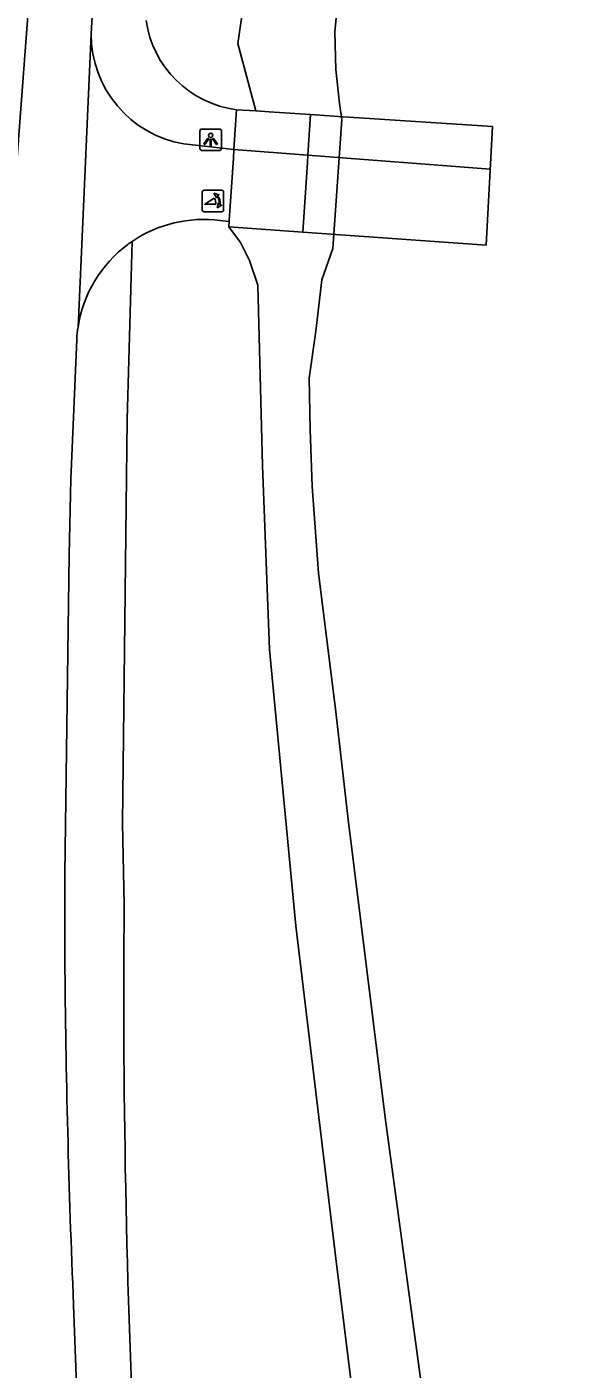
# Model space of a CAD drawing. Extents: x 157793 to 159380, y 380882 to 382313.
# Drawn here: x 159018.2 to 159043.6, y 381276.1 to 381338.3 of the extents above; entities that cross this region are included whole.
import ezdxf

# ---------------------------------------------------------------- set-up
doc = ezdxf.new("R2010")
doc.units = 0
for name, color, linetype in [('IMGEO_Dek', 7, 'Continuous'), ('IMGEO_Fietspad_gesloten', 7, 'Continuous'), ('IMGEO_Fietspad_open', 7, 'Continuous'), ('IMGEO_Groenvoorziening', 7, 'Continuous'), ('IMGEO_Hek', 7, 'Continuous'), ('IMGEO_Lichtpunt', 7, 'Continuous'), ('IMGEO_Poller', 7, 'Continuous'), ('IMGEO_Voetpad_open', 7, 'Continuous'), ('IMGEO_Waterloop', 7, 'Continuous')]:
    doc.layers.add(name, color=color, linetype=linetype)

msp = doc.modelspace()

# ---------------------------------------------------------------- linework, layer by layer
at = {"layer": 'IMGEO_Dek'}
msp.add_lwpolyline([(159039.522, 381328.211), (159039.813, 381333.713), (159033.151, 381334.151), (159032.891, 381334.168), (159031.388, 381334.267), (159031.264, 381332.391), (159031.242, 381332.049), (159031.028, 381328.821), (159032.549, 381328.712)], close=True, dxfattribs=at)
at = {"layer": 'IMGEO_Fietspad_gesloten'}
for points in [[(159021.211, 381338.001), (159022.121, 381353.968)], [(159018.829, 381349.585), (159018.357, 381339.887), (159017.396, 381327.146), (159017.305, 381318.776), (159017.204, 381315.87)], [(159020.609, 381324.42), (159021.211, 381338.001)], [(159025.51, 381332.907), (159027.833, 381332.655)], [(159027.613, 381329.315), (159027.616, 381329.359), (159027.807, 381332.254), (159027.833, 381332.655)], [(159027.186, 381329.355), (159027.613, 381329.315)], [(159019.996, 381295.159), (159020.003, 381299.094), (159020.191, 381313.87), (159020.272, 381317.373), (159020.55, 381323.844)]]:
    msp.add_lwpolyline(points, dxfattribs=at)
for centre, radius, start, end in [((159026.379, 381338.001), 5.168, 180.00247, 260.32185), ((159026.412, 381323.546), 5.86, 82.40881, 124.20094), ((159026.417, 381323.531), 5.876, 126.50103, 171.29495), ((159025.336, 381325.057), 4.006, 123.62501, 127.06228), ((159026.347, 381323.541), 5.805, 171.2931, 177.01002), ((159497.035, 381299.169), 477.056, 180.4816, 182.40971), ((159494.833, 381294.648), 474.686, 181.87565, 185.05647)]:
    msp.add_arc(centre, radius, start, end, dxfattribs=at)
at = {"layer": 'IMGEO_Fietspad_open'}
for points in [[(159027.833, 381332.655), (159031.264, 381332.391)], [(159027.597, 381329.068), (159029.532, 381328.929), (159031.028, 381328.821), (159031.242, 381332.049), (159031.264, 381332.391)], [(159031.264, 381332.391), (159039.709, 381331.74)], [(159027.613, 381329.315), (159027.597, 381329.068)]]:
    msp.add_lwpolyline(points, dxfattribs=at)
at = {"layer": 'IMGEO_Groenvoorziening'}
for points in [[(159028.849, 381334.435), (159028.016, 381337.565), (159028.213, 381338.939), (159028.939, 381340.246), (159029.644, 381341.186), (159030.357, 381343.315)], [(159027.597, 381329.068), (159028.145, 381328.338), (159028.56, 381327.51), (159028.948, 381326.368), (159029.162, 381318.012), (159029.475, 381309.483), (159030.704, 381296.68), (159032.552, 381281.269), (159035.8, 381255.056), (159037.204, 381246.066), (159038.554, 381234.593), (159039.715, 381227.959)]]:
    msp.add_lwpolyline(points, dxfattribs=at)
at = {"layer": 'IMGEO_Hek'}
for points in [[(159029.465, 381334.394), (159028.849, 381334.435), (159027.955, 381334.494)], [(159029.465, 381334.394), (159031.388, 381334.267)], [(159031.388, 381334.267), (159032.891, 381334.168)], [(159032.891, 381334.168), (159033.151, 381334.151)], [(159033.151, 381334.151), (159039.813, 381333.713)], [(159029.532, 381328.929), (159027.597, 381329.068)], [(159031.028, 381328.821), (159029.532, 381328.929)], [(159032.549, 381328.712), (159031.028, 381328.821)], [(159039.522, 381328.211), (159032.549, 381328.712)]]:
    msp.add_lwpolyline(points, dxfattribs=at)
at = {"layer": 'IMGEO_Lichtpunt'}
for p, q in [((159026.256, 381333.503), (159026.256, 381332.696)), ((159026.256, 381333.503), (159026.256, 381332.696)), ((159027.158, 381333.598), (159026.35, 381333.598)), ((159027.158, 381333.598), (159026.35, 381333.598)), ((159027.252, 381332.696), (159027.252, 381333.503)), ((159027.252, 381332.696), (159027.252, 381333.503)), ((159026.35, 381332.602), (159027.158, 381332.602)), ((159026.35, 381332.602), (159027.158, 381332.602))]:
    msp.add_line(p, q, dxfattribs=at)
for points in [[(159026.63, 381333.167), (159026.669, 381333.139), (159026.481, 381332.877), (159026.443, 381332.904), (159026.63, 381333.167)], [(159026.732, 381333.119), (159026.779, 381333.119), (159026.779, 381332.797), (159026.732, 381332.797), (159026.732, 381333.119)], [(159026.842, 381333.139), (159026.88, 381333.166), (159027.067, 381332.904), (159027.028, 381332.876), (159026.842, 381333.139)]]:
    msp.add_lwpolyline(points, dxfattribs=at)
msp.add_circle((159026.755, 381333.301), 0.0994, dxfattribs=at)
for centre, start, end in [((159026.35, 381333.503), 90, 180), ((159026.35, 381333.503), 90, 180), ((159027.158, 381333.503), 0, 90), ((159027.158, 381333.503), 0, 90), ((159026.35, 381332.696), 180, 270), ((159026.35, 381332.696), 180, 270), ((159027.158, 381332.696), 270, 0), ((159027.158, 381332.696), 270, 360)]:
    msp.add_arc(centre, 0.0946, start, end, dxfattribs=at)
at = {"layer": 'IMGEO_Poller'}
for p, q in [((159027.263, 381330.76), (159026.455, 381330.76)), ((159027.263, 381330.76), (159026.455, 381330.76)), ((159026.361, 381330.665), (159026.361, 381329.858)), ((159026.361, 381330.665), (159026.361, 381329.858)), ((159027.357, 381329.858), (159027.357, 381330.665)), ((159027.357, 381329.858), (159027.357, 381330.665)), ((159026.455, 381329.763), (159027.263, 381329.763)), ((159026.455, 381329.763), (159027.263, 381329.763))]:
    msp.add_line(p, q, dxfattribs=at)
for points in [[(159026.996, 381330.116), (159026.483, 381330.116), (159026.913, 381330.391)], [(159027.04, 381330.489), (159027.028, 381330.416), (159026.903, 381330.621)], [(159026.903, 381330.621), (159027.134, 381330.555), (159027.063, 381330.523)], [(159027.056, 381329.944), (159027.122, 381330.175), (159027.152, 381330.107)], [(159027.188, 381330.08), (159027.26, 381330.069), (159027.056, 381329.944)]]:
    msp.add_lwpolyline(points, dxfattribs=at)
for centre, radius, start, end in [((159026.455, 381330.665), 0.0946, 90, 180), ((159026.455, 381330.665), 0.0946, 90, 180), ((159027.263, 381330.665), 0.0946, 0, 90), ((159027.263, 381330.665), 0.0946, 0, 90), ((159026.668, 381330.166), 0.332, 351.32473, 42.4854), ((159026.682, 381330.176), 0.476, 351.75274, 41.16905), ((159026.682, 381330.176), 0.516, 349.35686, 42.29123), ((159026.455, 381329.858), 0.0946, 180, 270), ((159026.455, 381329.858), 0.0946, 180, 270), ((159027.263, 381329.858), 0.0946, 270, 0), ((159027.263, 381329.858), 0.0946, 270, 0)]:
    msp.add_arc(centre, radius, start, end, dxfattribs=at)
at = {"layer": 'IMGEO_Voetpad_open'}
for points in [[(159027.833, 381332.655), (159027.955, 381334.494)], [(159027.955, 381334.494), (159028.849, 381334.435)], [(159031.264, 381332.391), (159031.388, 381334.267), (159029.465, 381334.394), (159028.849, 381334.435)], [(159023.118, 381328.393), (159022.88, 381320.137), (159022.67, 381301.439), (159022.748, 381297.649)]]:
    msp.add_lwpolyline(points, dxfattribs=at)
for centre, radius, start, end in [((159028.584, 381339.329), 4.876, 188.35188, 262.58444), ((159477.322, 381293.432), 454.593, 179.46845, 182.98928)]:
    msp.add_arc(centre, radius, start, end, dxfattribs=at)
at = {"layer": 'IMGEO_Waterloop'}
msp.add_lwpolyline([(159032.8, 381341.159), (159032.509, 381338.099), (159032.549, 381336.363), (159032.731, 381334.778), (159032.838, 381334.037), (159032.423, 381328.061), (159031.907, 381326.607), (159031.622, 381324.228), (159031.322, 381322.06), (159031.367, 381319.68), (159031.46, 381317.03), (159031.757, 381313.033), (159032.553, 381306.591), (159033.124, 381301.603), (159034.844, 381287.794), (159036.812, 381273.21), (159039.403, 381255.483), (159041.174, 381239.597), (159043.555, 381226.17)], dxfattribs=at)

doc.saveas('drawing.dxf')
